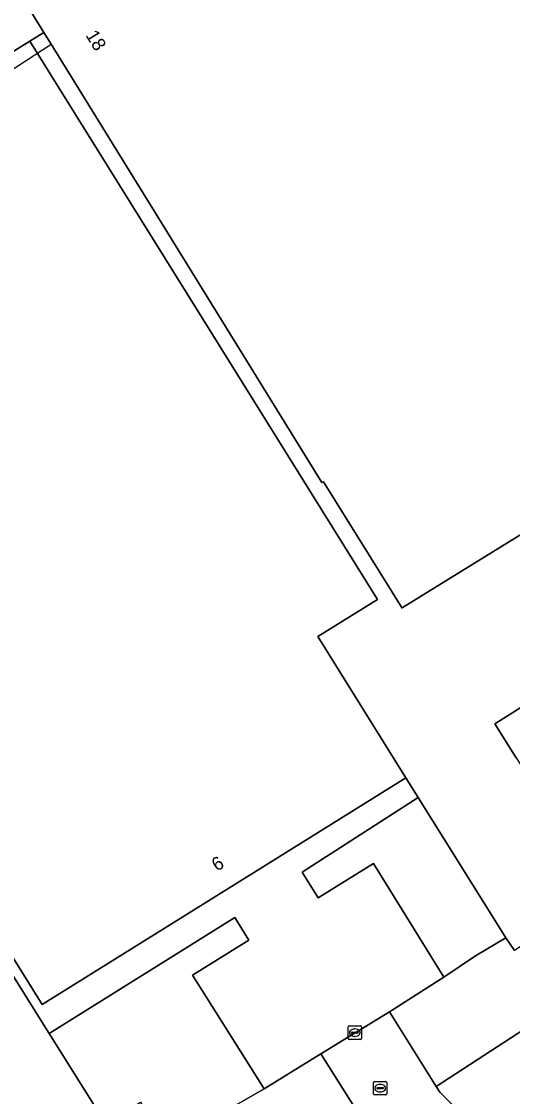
# Model space of a CAD drawing. Extents: x 158835 to 160077, y 386387 to 387778.
# Drawn here: x 159949.7 to 159986.4, y 387287.4 to 387367.6 of the extents above; entities that cross this region are included whole.
import ezdxf

# ---------------------------------------------------------------- set-up
doc = ezdxf.new("R2010")
doc.units = 0
for name, color, linetype in [('IMGEO_Erf', 7, 'Continuous'), ('IMGEO_Groenvoorziening', 7, 'Continuous'), ('IMGEO_Hek', 7, 'Continuous'), ('IMGEO_Kolk', 7, 'Continuous'), ('IMGEO_Pand', 7, 'Continuous'), ('IMGEO_Pand_nummerreeks', 7, 'Continuous'), ('IMGEO_Parkeervlak_open', 7, 'Continuous'), ('IMGEO_Voetpad_open', 7, 'Continuous')]:
    doc.layers.add(name, color=color, linetype=linetype)

msp = doc.modelspace()

# ---------------------------------------------------------------- linework, layer by layer
at = {"layer": 'IMGEO_Erf'}
for points in [[(160000, 387337.37), (159978.24, 387323.938), (159978.141, 387323.877), (159972.275, 387333.304), (159972.162, 387333.234), (159951.954, 387365.937), (159951.408, 387366.821), (159950.359, 387366.169), (159976.32, 387324.521), (159971.861, 387321.742), (159978.421, 387311.219), (159979.349, 387309.73), (159985.891, 387299.28), (159986.539, 387298.328)], [(159986.672, 387312.695), (159985.078, 387315.237), (159993.509, 387320.526)]]:
    msp.add_lwpolyline(points, dxfattribs=at)
at = {"layer": 'IMGEO_Groenvoorziening'}
for points in [[(159979.349, 387309.73), (159970.694, 387304.178), (159971.893, 387302.259), (159976.003, 387304.821), (159981.27, 387296.343), (159983.63, 387297.929), (159985.891, 387299.28)], [(160006.167, 387304.734), (160005.939, 387305.105), (160005.859, 387305.036), (160005.611, 387305.486), (160004.293, 387306.339), (160002.297, 387306.785), (160001.528, 387308.121), (160000, 387307.085), (159986.539, 387298.328), (159985.891, 387299.28), (159983.63, 387297.929), (159981.27, 387296.343), (159977.196, 387293.762), (159980.695, 387288.186)], [(160009.966, 387298.709), (160008.179, 387301.466), (160006.167, 387304.734), (159980.695, 387288.186), (159980.968, 387287.751), (159990.193, 387278.574), (159993.397, 387281.182), (160008.362, 387293.364), (160011.579, 387296.117)], [(159965.671, 387300.794), (159951.821, 387292.128), (159956.041, 387285.392), (159958.625, 387286.999), (159960.204, 387284.46), (159957.654, 387282.805), (159957.418, 387282.648), (159957.716, 387282.159), (159967.845, 387287.994), (159962.499, 387296.478), (159966.713, 387299.102)], [(159967.845, 387287.994), (159957.716, 387282.159), (159958.013, 387281.673), (159954.954, 387279.763), (159957.269, 387276.085), (159958.677, 387273.848), (159958.823, 387273.617), (159975.606, 387285.015), (159972.095, 387290.612)]]:
    msp.add_lwpolyline(points, close=True, dxfattribs=at)
at = {"layer": 'IMGEO_Hek'}
msp.add_lwpolyline([(159934.338, 387354.466), (159951.954, 387365.937)], dxfattribs=at)
at = {"layer": 'IMGEO_Kolk'}
for p, q in [((159974.117, 387291.767), (159974.117, 387292.619)), ((159974.192, 387292.693), (159975.044, 387292.693)), ((159974.419, 387292.236), (159974.817, 387292.236)), ((159974.605, 387292.473), (159974.63, 387292.473)), ((159975.118, 387292.619), (159975.118, 387291.767)), ((159975.044, 387291.693), (159974.192, 387291.693)), ((159974.376, 387292.187), (159974.376, 387292.199)), ((159974.814, 387292.15), (159974.416, 387292.15)), ((159974.628, 387291.913), (159974.603, 387291.913)), ((159974.86, 387292.199), (159974.86, 387292.187)), ((159976.01, 387287.629), (159976.01, 387288.481)), ((159976.085, 387288.555), (159976.937, 387288.555)), ((159976.498, 387288.335), (159976.523, 387288.335)), ((159977.011, 387288.481), (159977.011, 387287.629)), ((159976.937, 387287.555), (159976.085, 387287.555)), ((159976.269, 387288.049), (159976.269, 387288.061)), ((159976.707, 387288.012), (159976.309, 387288.012)), ((159976.312, 387288.098), (159976.71, 387288.098)), ((159976.521, 387287.775), (159976.496, 387287.775)), ((159976.753, 387288.061), (159976.753, 387288.049))]:
    msp.add_line(p, q, dxfattribs=at)
for points in [[(159974.117, 387291.767), (159974.117, 387292.619)], [(159974.192, 387292.693), (159975.044, 387292.693)], [(159975.118, 387292.619), (159975.118, 387291.767)], [(159975.044, 387291.693), (159974.192, 387291.693)], [(159976.01, 387287.629), (159976.01, 387288.481)], [(159976.085, 387288.555), (159976.937, 387288.555)], [(159977.011, 387288.481), (159977.011, 387287.629)], [(159976.937, 387287.555), (159976.085, 387287.555)]]:
    msp.add_lwpolyline(points, dxfattribs=at)
for centre, radius, start, end in [((159974.194, 387292.617), 0.0765, 91.55205, 178.44795), ((159974.194, 387292.617), 0.0765, 91.55205, 178.44795), ((159974.416, 387292.196), 0.0403, 85.87752, 175.75265), ((159974.821, 387292.198), 0.0386, 1.73085, 96.63898), ((159975.042, 387292.617), 0.0765, 1.55205, 88.44795), ((159975.042, 387292.617), 0.0765, 1.55205, 88.44795), ((159974.194, 387291.769), 0.0765, 181.55205, 268.44795), ((159974.194, 387291.769), 0.0765, 181.55205, 268.44795), ((159974.413, 387292.186), 0.0366, 178.93798, 274.71019), ((159974.817, 387292.193), 0.043, 264.86636, 352.45326), ((159975.042, 387291.769), 0.0765, 271.55205, 358.44795), ((159975.042, 387291.769), 0.0765, 271.55205, 358.44795), ((159976.087, 387288.479), 0.0765, 91.55205, 178.44795), ((159976.087, 387288.479), 0.0765, 91.55205, 178.44795), ((159976.935, 387288.479), 0.0765, 1.55205, 88.44795), ((159976.935, 387288.479), 0.0765, 1.55205, 88.44795), ((159976.087, 387287.631), 0.0765, 181.55205, 268.44795), ((159976.087, 387287.631), 0.0765, 181.55205, 268.44795), ((159976.309, 387288.058), 0.0403, 85.87752, 175.75265), ((159976.306, 387288.048), 0.0366, 178.93798, 274.71019), ((159976.71, 387288.055), 0.043, 264.86636, 352.45326), ((159976.714, 387288.06), 0.0386, 1.73085, 96.63898), ((159976.935, 387287.631), 0.0765, 271.55205, 358.44795), ((159976.935, 387287.631), 0.0765, 271.55205, 358.44795)]:
    msp.add_arc(centre, radius, start, end, dxfattribs=at)
for centre, major_axis, ratio, start_param, end_param in [((159974.604, 387292.193), (-0.387, 0.002), 0.722429, 4.712389, 7.853982), ((159974.629, 387292.193), (-0.39, 0.002), 0.717154, 1.570796, 4.712389), ((159976.497, 387288.055), (-0.387, 0.002), 0.722429, 4.712389, 7.853982), ((159976.522, 387288.055), (-0.39, 0.002), 0.717154, 1.570796, 4.712389)]:
    msp.add_ellipse(centre, major_axis=major_axis, ratio=ratio, start_param=start_param, end_param=end_param, dxfattribs=at)
at = {"layer": 'IMGEO_Pand'}
for points in [[(159966.98, 387416.918), (159933.313, 387396.103), (159935.626, 387392.36), (159938.896, 387387.069), (159951.408, 387366.821), (159951.954, 387365.937), (159972.162, 387333.234), (159972.275, 387333.304), (159978.141, 387323.877), (159978.24, 387323.938), (160000, 387337.37), (160011.695, 387344.589), (160000, 387363.506)], [(159950.359, 387366.169), (159933.514, 387355.694), (159918.754, 387346.515), (159951.29, 387294.307), (159978.421, 387311.219), (159971.861, 387321.742), (159976.32, 387324.521)], [(159957.418, 387282.648), (159957.654, 387282.805), (159956.041, 387285.392), (159951.821, 387292.128), (159932.518, 387322.94), (159896.435, 387300.44), (159902.998, 387289.978), (159898.289, 387287.014), (159904.939, 387276.319), (159905.754, 387276.833), (159907.345, 387274.288), (159906.512, 387273.78), (159910.872, 387266.801), (159915.569, 387269.738), (159922.133, 387259.27), (159954.954, 387279.763), (159958.013, 387281.673), (159957.716, 387282.159)], [(159996.834, 387315.224), (159995.634, 387317.138), (159995.103, 387317.984), (159993.509, 387320.526), (159985.078, 387315.237), (159986.672, 387312.695), (159987.203, 387311.849), (159989.859, 387307.613), (159997.055, 387312.127), (159998.29, 387312.902)]]:
    msp.add_lwpolyline(points, close=True, dxfattribs=at)
at = {"layer": 'IMGEO_Parkeervlak_open'}
msp.add_lwpolyline([(159938.896, 387387.069), (159935.626, 387392.36), (159933.313, 387396.103), (159966.98, 387416.918), (159964.024, 387421.647), (159949.599, 387412.642), (159940.683, 387407.05), (159940.726, 387406.981), (159939.621, 387406.286), (159937.039, 387404.661), (159933.342, 387402.333), (159930.787, 387400.725), (159927.064, 387398.381), (159924.499, 387396.767), (159920.851, 387394.47), (159918.269, 387392.845), (159914.562, 387390.512), (159912.472, 387389.196), (159930.352, 387360.505), (159931.139, 387359.234), (159933.514, 387355.694), (159950.359, 387366.169), (159951.408, 387366.821)], close=True, dxfattribs=at)
at = {"layer": 'IMGEO_Voetpad_open'}
for points in [[(159981.27, 387296.343), (159976.003, 387304.821), (159971.893, 387302.259), (159970.694, 387304.178), (159979.349, 387309.73), (159978.421, 387311.219), (159951.29, 387294.307), (159918.754, 387346.515), (159933.514, 387355.694), (159931.139, 387359.234), (159918.34, 387351.307)], [(159915.206, 387351.128), (159915.074, 387351.047), (159914.853, 387350.91), (159917.399, 387346.813), (159917.901, 387346.004), (159925.81, 387333.3), (159901.912, 387318.422), (159894.003, 387331.126), (159892.948, 387330.469), (159892.178, 387329.99), (159900.087, 387317.286), (159926.171, 387333.052), (159927.979, 387330.18), (159928.512, 387329.354), (159930.669, 387325.947), (159932.518, 387322.94), (159951.821, 387292.128), (159965.671, 387300.794), (159966.713, 387299.102), (159962.499, 387296.478), (159967.845, 387287.994), (159972.095, 387290.612), (159977.196, 387293.762), (159981.27, 387296.343)]]:
    msp.add_lwpolyline(points, dxfattribs=at)
msp.add_lwpolyline([(159980.968, 387287.751), (159980.695, 387288.186), (159977.196, 387293.762), (159972.095, 387290.612), (159975.606, 387285.015), (159976.305, 387283.901), (159985.482, 387274.804), (159986.308, 387275.455), (159986.531, 387275.63), (159989.485, 387277.996), (159989.842, 387278.287), (159990.103, 387278.5), (159990.192, 387278.573), (159990.193, 387278.574)], close=True, dxfattribs=at)

# ---------------------------------------------------------------- texts
at = {"layer": 'IMGEO_Pand_nummerreeks'}
for s, rotation, p in [('18', 301.713, (159954.497, 387366.616)), ('6', 31.93667, (159964.328, 387304.201))]:
    msp.add_text(s, height=1, rotation=rotation, dxfattribs=at).set_placement(p)

doc.saveas('drawing.dxf')
